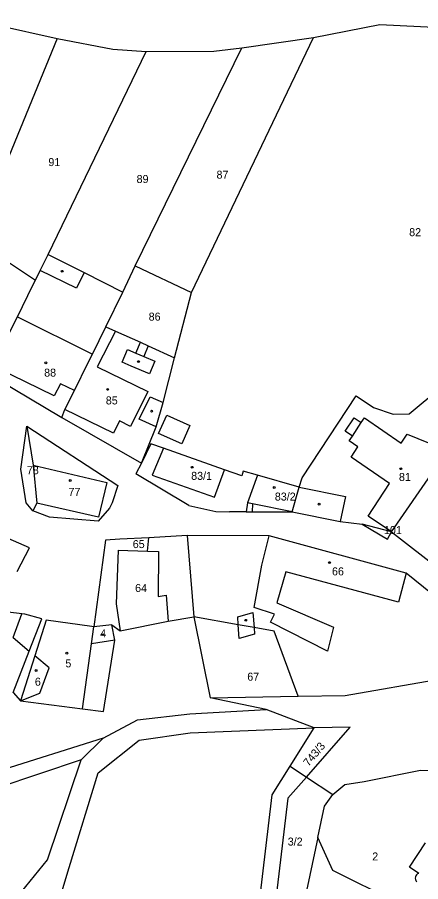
# Model space of a CAD drawing. Extents: x -563148 to -561712, y -1182311 to -1179502.
# Drawn here: x -562719.7 to -562644.1, y -1180692.3 to -1180530.4 of the extents above; entities that cross this region are included whole.
import ezdxf

# ---------------------------------------------------------------- set-up
doc = ezdxf.new("R2010")
doc.units = 0
for name, color, linetype in [('Vrstva 55', 7, 'Continuous'), ('Vrstva 56', 7, 'Continuous'), ('Vrstva 57', 7, 'Continuous')]:
    doc.layers.add(name, color=color, linetype=linetype)

msp = doc.modelspace()

# ---------------------------------------------------------------- linework, layer by layer
at = {"layer": 'Vrstva 55'}
for p, q in [((-562731.23, -1180530.13), (-562712.19, -1180534.37)), ((-562664.16, -1180534.15), (-562651.76, -1180531.71)), ((-562651.76, -1180531.71), (-562629.88, -1180532.86)), ((-562712.19, -1180534.37), (-562724.53, -1180564.37)), ((-562712.19, -1180534.37), (-562701.78, -1180536.32)), ((-562687.05, -1180581.92), (-562664.16, -1180534.15)), ((-562677.6, -1180536.12), (-562664.16, -1180534.15)), ((-562713.87, -1180574.83), (-562695.51, -1180536.8)), ((-562701.78, -1180536.32), (-562695.51, -1180536.8)), ((-562697.55, -1180576.92), (-562677.6, -1180536.12)), ((-562695.51, -1180536.8), (-562682.83, -1180536.74)), ((-562682.83, -1180536.74), (-562677.6, -1180536.12)), ((-562715.35, -1180577.79), (-562713.87, -1180574.83)), ((-562713.87, -1180574.83), (-562707.16, -1180578.19)), ((-562721.66, -1180576.02), (-562716.25, -1180579.59)), ((-562716.25, -1180579.59), (-562715.35, -1180577.79)), ((-562707.16, -1180578.19), (-562699.92, -1180581.86)), ((-562699.92, -1180581.86), (-562697.55, -1180576.92)), ((-562697.55, -1180576.92), (-562687.05, -1180581.92)), ((-562716.72, -1180580.53), (-562716.25, -1180579.59)), ((-562719.62, -1180586.46), (-562716.72, -1180580.53)), ((-562703.09, -1180588.36), (-562699.92, -1180581.86)), ((-562690.2, -1180594.14), (-562687.05, -1180581.92)), ((-562724.29, -1180595.68), (-562719.62, -1180586.46)), ((-562705.6, -1180593.51), (-562703.09, -1180588.36)), ((-562703.09, -1180588.36), (-562701.26, -1180589.18)), ((-562701.26, -1180589.18), (-562696.6, -1180591.25)), ((-562696.6, -1180591.25), (-562695.13, -1180591.93)), ((-562695.13, -1180591.93), (-562690.2, -1180594.14)), ((-562706.36, -1180595.07), (-562705.6, -1180593.51)), ((-562692.36, -1180602.52), (-562690.2, -1180594.14)), ((-562708.95, -1180600.29), (-562706.36, -1180595.07)), ((-562725.06, -1180597.17), (-562711.33, -1180605.33)), ((-562710.73, -1180603.87), (-562708.95, -1180600.29)), ((-562646.23, -1180604.69), (-562640.32, -1180599.68)), ((-562666.3, -1180616.62), (-562656.19, -1180601.3)), ((-562656.19, -1180601.3), (-562652.96, -1180603.48)), ((-562711.33, -1180605.33), (-562710.73, -1180603.87)), ((-562693.62, -1180607.09), (-562692.36, -1180602.52)), ((-562652.96, -1180603.48), (-562649.23, -1180604.71)), ((-562711.33, -1180605.33), (-562696.38, -1180613.91)), ((-562649.23, -1180604.71), (-562646.23, -1180604.69)), ((-562718.97, -1180615.03), (-562717.85, -1180606.98)), ((-562717.85, -1180606.98), (-562700.84, -1180618.1)), ((-562717.85, -1180606.98), (-562716.67, -1180614.26)), ((-562696.38, -1180613.91), (-562693.62, -1180607.09)), ((-562694.63, -1180610.25), (-562696.38, -1180613.91)), ((-562692.26, -1180611.09), (-562694.63, -1180610.25)), ((-562680.83, -1180615.14), (-562692.26, -1180611.09)), ((-562717.98, -1180621.31), (-562718.97, -1180615.03)), ((-562716.67, -1180614.26), (-562716.02, -1180621.38)), ((-562696.38, -1180613.91), (-562697.48, -1180615.91)), ((-562677.63, -1180616.28), (-562680.83, -1180615.14)), ((-562677.32, -1180615.42), (-562677.63, -1180616.28)), ((-562674.66, -1180616.17), (-562677.32, -1180615.42)), ((-562649.57, -1180626.76), (-562641.6, -1180615.21)), ((-562687.53, -1180621.84), (-562697.48, -1180615.91)), ((-562674.66, -1180616.17), (-562676.51, -1180621.36)), ((-562666.86, -1180618.38), (-562674.66, -1180616.17)), ((-562666.86, -1180618.38), (-562666.3, -1180616.62)), ((-562700.84, -1180618.1), (-562701.88, -1180621.33)), ((-562668.18, -1180623), (-562666.86, -1180618.38)), ((-562716.74, -1180622.82), (-562717.98, -1180621.31)), ((-562716.02, -1180621.38), (-562716.74, -1180622.82)), ((-562701.88, -1180621.33), (-562702.38, -1180622.36)), ((-562687.53, -1180621.84), (-562682.46, -1180622.96)), ((-562676.51, -1180621.36), (-562676.8, -1180623.01)), ((-562713.61, -1180624.01), (-562716.74, -1180622.82)), ((-562702.38, -1180622.36), (-562704.51, -1180624.79)), ((-562682.46, -1180622.96), (-562679.93, -1180623.02)), ((-562676.8, -1180623.01), (-562679.93, -1180623.02)), ((-562676.8, -1180623.01), (-562675.68, -1180623.01)), ((-562675.68, -1180623.01), (-562668.18, -1180623)), ((-562668.18, -1180623), (-562659.16, -1180624.86)), ((-562704.51, -1180624.79), (-562713.61, -1180624.01)), ((-562659.16, -1180624.86), (-562655.05, -1180625.3)), ((-562717.36, -1180629.76), (-562726.5, -1180625.78)), ((-562649.57, -1180626.76), (-562655.05, -1180625.3)), ((-562655.05, -1180625.3), (-562650.34, -1180628.11)), ((-562650.34, -1180628.11), (-562649.57, -1180626.76)), ((-562649.57, -1180626.76), (-562629.5, -1180642.45)), ((-562703.12, -1180628.31), (-562705.35, -1180644.55)), ((-562700.48, -1180628.17), (-562703.12, -1180628.31)), ((-562694.99, -1180627.87), (-562700.48, -1180628.17)), ((-562695.26, -1180630.37), (-562694.99, -1180627.87)), ((-562687.85, -1180627.47), (-562694.99, -1180627.87)), ((-562687.85, -1180627.47), (-562686.57, -1180642.67)), ((-562672.49, -1180627.54), (-562687.85, -1180627.47)), ((-562646.83, -1180634.51), (-562672.49, -1180627.54)), ((-562719.7, -1180634.19), (-562717.36, -1180629.76)), ((-562700.76, -1180630.19), (-562701.12, -1180640.28)), ((-562700.76, -1180630.19), (-562695.26, -1180630.37)), ((-562637.95, -1180641.67), (-562646.83, -1180634.51)), ((-562701.12, -1180640.28), (-562700.4, -1180645.3)), ((-562718.78, -1180642.14), (-562721.36, -1180641.82)), ((-562718.26, -1180642.21), (-562718.78, -1180642.14)), ((-562715.09, -1180643.09), (-562718.26, -1180642.21)), ((-562691.37, -1180643.47), (-562686.57, -1180642.67)), ((-562678.26, -1180644.18), (-562686.57, -1180642.67)), ((-562686.57, -1180642.67), (-562683.55, -1180657.86)), ((-562717.42, -1180649.12), (-562715.09, -1180643.09)), ((-562714.27, -1180643.34), (-562716.38, -1180650)), ((-562705.68, -1180644.5), (-562714.27, -1180643.34)), ((-562705.79, -1180647.75), (-562705.35, -1180644.55)), ((-562705.35, -1180644.55), (-562705.68, -1180644.5)), ((-562701.92, -1180644.21), (-562705.35, -1180644.55)), ((-562701.4, -1180647.05), (-562701.92, -1180644.21)), ((-562701.92, -1180644.21), (-562700.4, -1180645.3)), ((-562700.4, -1180645.3), (-562691.37, -1180643.47)), ((-562675.32, -1180644.71), (-562678.26, -1180644.18)), ((-562671.57, -1180645.39), (-562675.32, -1180644.71)), ((-562667.05, -1180657.58), (-562671.57, -1180645.39)), ((-562720.45, -1180646.56), (-562717.42, -1180649.12)), ((-562707.47, -1180659.93), (-562705.79, -1180647.75)), ((-562703.5, -1180660.43), (-562701.4, -1180647.05)), ((-562720.43, -1180656.86), (-562717.42, -1180649.12)), ((-562716.38, -1180650), (-562719.04, -1180658.45)), ((-562713.69, -1180652.27), (-562716.38, -1180650)), ((-562715.43, -1180656.96), (-562713.69, -1180652.27)), ((-562658.26, -1180657.44), (-562632.43, -1180652.89)), ((-562720.43, -1180656.86), (-562719.04, -1180658.45)), ((-562719.04, -1180658.45), (-562715.43, -1180656.96)), ((-562667.05, -1180657.58), (-562658.26, -1180657.44)), ((-562719.04, -1180658.45), (-562707.47, -1180659.93)), ((-562683.55, -1180657.86), (-562667.05, -1180657.58)), ((-562673.01, -1180660.06), (-562683.55, -1180657.86)), ((-562707.47, -1180659.93), (-562703.5, -1180660.43)), ((-562687.36, -1180660.84), (-562673.01, -1180660.06)), ((-562664.07, -1180663.46), (-562673.01, -1180660.06)), ((-562703.6, -1180665.42), (-562697.12, -1180662.01)), ((-562697.12, -1180662.01), (-562687.36, -1180660.84)), ((-562687.28, -1180664.41), (-562664.07, -1180663.46)), ((-562668.57, -1180670.68), (-562664.07, -1180663.46)), ((-562665.5, -1180672.71), (-562657.28, -1180663.34)), ((-562657.28, -1180663.34), (-562664.07, -1180663.46)), ((-562707.71, -1180669.5), (-562703.6, -1180665.42)), ((-562696.81, -1180665.8), (-562687.28, -1180664.41)), ((-562704.5, -1180671.89), (-562696.81, -1180665.8)), ((-562707.71, -1180669.5), (-562727.35, -1180676.05)), ((-562713.99, -1180688.19), (-562707.71, -1180669.5)), ((-562709.94, -1180689.66), (-562704.5, -1180671.89)), ((-562671.92, -1180676.06), (-562668.57, -1180670.68)), ((-562668.57, -1180670.68), (-562665.5, -1180672.71)), ((-562654.66, -1180673.51), (-562644.12, -1180671.43)), ((-562644.12, -1180671.43), (-562641.22, -1180671.48)), ((-562668.99, -1180676.68), (-562665.5, -1180672.71)), ((-562665.5, -1180672.71), (-562660.57, -1180675.97)), ((-562658.33, -1180674.11), (-562654.66, -1180673.51)), ((-562660.57, -1180675.97), (-562658.33, -1180674.11)), ((-562679.66, -1180741.71), (-562671.92, -1180676.06)), ((-562668.99, -1180676.68), (-562676.72, -1180742.33)), ((-562662.14, -1180678.13), (-562660.57, -1180675.97)), ((-562663.38, -1180684), (-562662.14, -1180678.13)), ((-562663.38, -1180684), (-562674.5, -1180736.65)), ((-562660.56, -1180690.19), (-562663.38, -1180684)), ((-562646.22, -1180689.61), (-562643.21, -1180685.01)), ((-562718.9, -1180694.2), (-562713.99, -1180688.19)), ((-562715.73, -1180709.01), (-562709.94, -1180689.66)), ((-562644.47, -1180690.75), (-562646.22, -1180689.61)), ((-562625.53, -1180707.56), (-562660.56, -1180690.19))]:
    msp.add_line(p, q, dxfattribs=at)
msp.add_arc((-562644.11, -1180691.67), 0.992, 111.3182, 219.9191, dxfattribs=at)
at = {"layer": 'Vrstva 56'}
for p, q in [((-562708.54, -1180581.14), (-562715.35, -1180577.79)), ((-562707.16, -1180578.19), (-562708.54, -1180581.14)), ((-562719.62, -1180586.46), (-562705.6, -1180593.51)), ((-562701.26, -1180589.18), (-562704.69, -1180595.88)), ((-562700.03, -1180594.99), (-562699.02, -1180592.62)), ((-562699.02, -1180592.62), (-562697.46, -1180593.28)), ((-562697.46, -1180593.28), (-562696.6, -1180591.25)), ((-562695.13, -1180591.93), (-562695.96, -1180593.91)), ((-562697.46, -1180593.28), (-562695.96, -1180593.91)), ((-562695.96, -1180593.91), (-562693.91, -1180594.78)), ((-562712.74, -1180601.29), (-562724.29, -1180595.68)), ((-562704.69, -1180595.88), (-562695.23, -1180600.47)), ((-562698.33, -1180595.71), (-562700.03, -1180594.99)), ((-562694.9, -1180597.17), (-562698.33, -1180595.71)), ((-562693.91, -1180594.78), (-562694.9, -1180597.17)), ((-562711.58, -1180599.02), (-562712.74, -1180601.29)), ((-562708.95, -1180600.29), (-562711.58, -1180599.02)), ((-562695.23, -1180600.47), (-562698.47, -1180607.03)), ((-562696.81, -1180605.69), (-562694.8, -1180601.47)), ((-562694.8, -1180601.47), (-562692.36, -1180602.52)), ((-562701.61, -1180608.28), (-562710.73, -1180603.87)), ((-562693.62, -1180607.09), (-562696.81, -1180605.69)), ((-562693.2, -1180608.32), (-562691.67, -1180604.92)), ((-562691.67, -1180604.92), (-562687.34, -1180606.87)), ((-562658.27, -1180607.89), (-562656.57, -1180605.41)), ((-562656.57, -1180605.41), (-562655.23, -1180606.28)), ((-562655.23, -1180606.28), (-562654.63, -1180605.42)), ((-562654.63, -1180605.42), (-562647.73, -1180610.14)), ((-562700.53, -1180605.99), (-562701.61, -1180608.28)), ((-562698.47, -1180607.03), (-562700.53, -1180605.99)), ((-562687.34, -1180606.87), (-562688.84, -1180610.28)), ((-562656.9, -1180608.82), (-562655.23, -1180606.28)), ((-562688.84, -1180610.28), (-562693.2, -1180608.32)), ((-562656.9, -1180608.82), (-562658.27, -1180607.89)), ((-562657.51, -1180609.73), (-562656.9, -1180608.82)), ((-562647.73, -1180610.14), (-562646.6, -1180608.47)), ((-562646.6, -1180608.47), (-562642.66, -1180610.11)), ((-562655.88, -1180610.86), (-562657.51, -1180609.73)), ((-562692.26, -1180611.09), (-562694.37, -1180616.18)), ((-562657.13, -1180612.75), (-562655.88, -1180610.86)), ((-562649.94, -1180617.72), (-562657.13, -1180612.75)), ((-562716.67, -1180614.26), (-562702.86, -1180617.55)), ((-562682.71, -1180620.3), (-562680.83, -1180615.14)), ((-562694.37, -1180616.18), (-562682.71, -1180620.3)), ((-562702.86, -1180617.55), (-562704.44, -1180624.04)), ((-562666.86, -1180618.38), (-562658.2, -1180620.14)), ((-562653.93, -1180623.85), (-562649.94, -1180617.72)), ((-562658.2, -1180620.14), (-562659.16, -1180624.86)), ((-562704.44, -1180624.04), (-562716.02, -1180621.38)), ((-562675.61, -1180621.54), (-562676.51, -1180621.36)), ((-562675.61, -1180621.54), (-562675.68, -1180623.01)), ((-562668.18, -1180623), (-562675.61, -1180621.54)), ((-562649.57, -1180626.76), (-562653.93, -1180623.85)), ((-562673.88, -1180633.03), (-562672.49, -1180627.54)), ((-562695.26, -1180630.37), (-562693.18, -1180630.44)), ((-562693.18, -1180630.44), (-562693.26, -1180638.9)), ((-562675.31, -1180640.93), (-562673.88, -1180633.03)), ((-562669.33, -1180634.25), (-562671.05, -1180640.09)), ((-562648.28, -1180639.93), (-562669.33, -1180634.25)), ((-562646.83, -1180634.51), (-562648.28, -1180639.93)), ((-562693.26, -1180638.9), (-562691.77, -1180638.6)), ((-562691.77, -1180638.6), (-562691.37, -1180643.47)), ((-562671.51, -1180642.18), (-562675.31, -1180640.93)), ((-562671.05, -1180640.09), (-562660.41, -1180644.6)), ((-562720.45, -1180646.56), (-562718.78, -1180642.14)), ((-562678.36, -1180642.7), (-562675.54, -1180641.87)), ((-562678.26, -1180644.18), (-562678.36, -1180642.7)), ((-562675.54, -1180641.87), (-562675.32, -1180644.71)), ((-562672.2, -1180643.7), (-562671.51, -1180642.18)), ((-562678.1, -1180646.76), (-562678.26, -1180644.18)), ((-562661.54, -1180649.09), (-562672.2, -1180643.7)), ((-562675.23, -1180645.96), (-562678.1, -1180646.76)), ((-562675.32, -1180644.71), (-562675.23, -1180645.96)), ((-562660.41, -1180644.6), (-562661.54, -1180649.09)), ((-562701.4, -1180647.05), (-562705.79, -1180647.75)), ((-562703.6, -1180665.42), (-562729.03, -1180673.46))]:
    msp.add_line(p, q, dxfattribs=at)
at = {"layer": 'Vrstva 57'}
for centre in [(-562711.26, -1180577.96), (-562714.3, -1180595.11), (-562696.97, -1180594.88), (-562702.73, -1180600.08), (-562694.49, -1180604.15), (-562686.92, -1180614.68), (-562647.81, -1180614.94), (-562709.73, -1180617.16), (-562671.52, -1180618.46), (-562663.14, -1180621.58), (-562661.18, -1180632.53), (-562676.87, -1180643.34), (-562703.66, -1180646.03), (-562710.38, -1180649.51), (-562716.15, -1180652.74)]:
    msp.add_circle(centre, 0.175, dxfattribs=at)

# ---------------------------------------------------------------- texts
for s, p in [('91', (-562713.84, -1180558.25)), ('89', (-562697.31, -1180561.42)), ('87', (-562682.34, -1180560.61)), ('82', (-562646.25, -1180571.38)), ('86', (-562695.05, -1180587.2)), ('88', (-562714.63, -1180597.69)), ('85', (-562703.08, -1180602.9)), ('78', (-562717.87, -1180615.97)), ('83/1', (-562687.09, -1180617.03)), ('81', (-562648.17, -1180617.24)), ('77', (-562710.07, -1180620.04)), ('83/2', (-562671.42, -1180620.91)), ('101', (-562650.97, -1180627.18)), ('65', (-562698.03, -1180629.81)), ('66', (-562660.71, -1180634.92)), ('64', (-562697.59, -1180638.04)), ('4', (-562704.13, -1180646.53)), ('5', (-562710.65, -1180652.15)), ('6', (-562716.37, -1180655.59)), ('67', (-562676.58, -1180654.65)), ('3/2', (-562669, -1180685.54)), ('2', (-562653.17, -1180688.33))]:
    msp.add_text(s, height=1.5, dxfattribs=at).set_placement(p)
msp.add_text('743/3', height=1.5, rotation=50.1824, dxfattribs=at).set_placement((-562665.09, -1180670.81))

doc.saveas('drawing.dxf')
